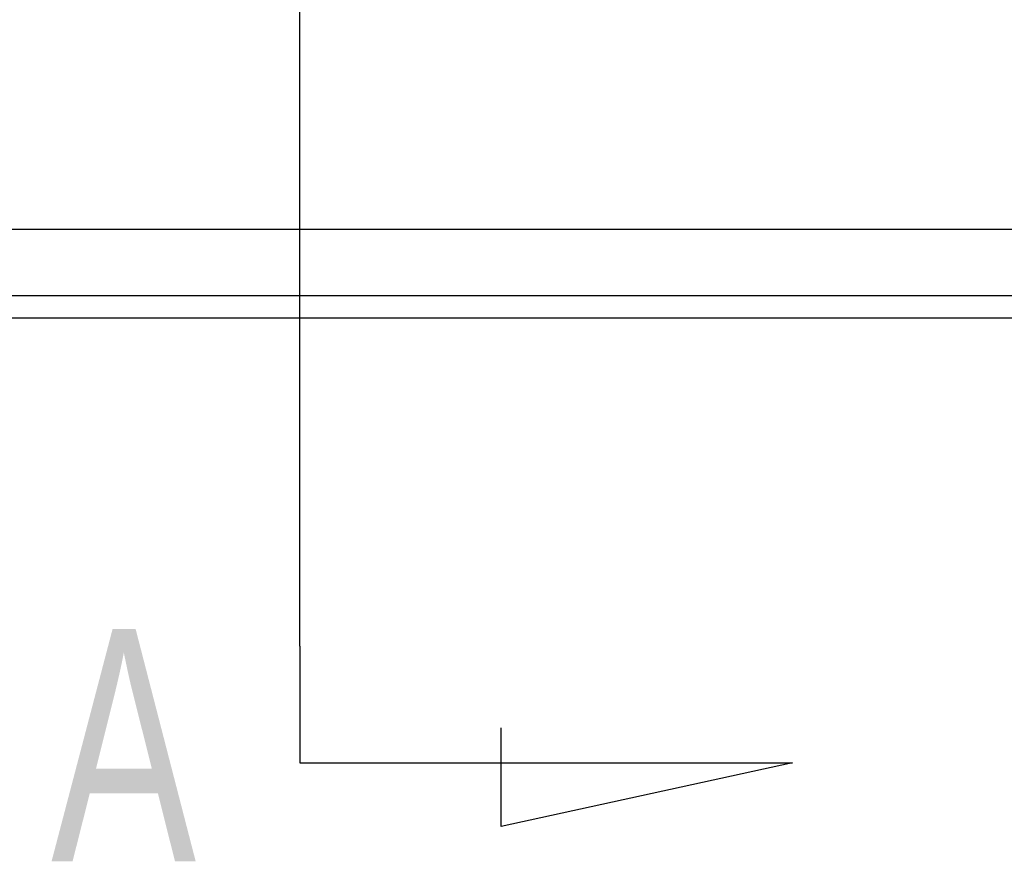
# Model space of a CAD drawing. Header units: millimetres. Extents: x -1108 to 3135, y -1596 to 860.
# Tile 489 of 649: x 963 to 985, y -963 to -944. Entities that reach past the tile are written whole.
import ezdxf
from ezdxf.lldxf.tags import DXFTag

# ---------------------------------------------------------------- set-up
doc = ezdxf.new("R2010")
doc.units = ezdxf.units.MM
doc.layers.get('0').update_dxf_attribs({"linetype": 'CONTINUOUS'})
doc.styles.add('CHN', font='txt')
tags = doc.linetypes.add('DASHED', pattern=[25.72, 12.86, -12.86]).pattern_tags.tags
tags[6:7] = [DXFTag(74, 4), DXFTag(75, 0), DXFTag(340, '0'), DXFTag(46, 0.0), DXFTag(50, 0.0), DXFTag(44, 0.0), DXFTag(45, 0.0)]
tags[4:5] = [DXFTag(74, 4), DXFTag(75, 0), DXFTag(340, '0'), DXFTag(46, 0.0), DXFTag(50, 0.0), DXFTag(44, 0.0), DXFTag(45, 0.0)]

msp = doc.modelspace()

# ---------------------------------------------------------------- linework, layer by layer
for p, q in [((969.45, -958.443), (969.45, -891.968)), ((969.45, -958.443), (969.45, -961.08)), ((974.01, -962.513), (974.01, -960.284)), ((969.45, -961.08), (980.598, -961.08)), ((980.598, -961.08), (974.01, -962.513))]:
    msp.add_line(p, q)
at = {"linetype": 'Continuous'}
for p, q in [((1140.091, -949.024), (884.385, -949.024)), ((1139.609, -951.024), (884.385, -951.024))]:
    msp.add_line(p, q, dxfattribs=at)
at = {"linetype": 'DASHED'}
msp.add_line((1139.729, -950.524), (884.385, -950.524), dxfattribs=at)

# ---------------------------------------------------------------- texts
at = {"style": 'CHN', "width": 0.7}
msp.add_text('A', height=5.25, dxfattribs=at).set_placement((963.829, -963.302))

doc.saveas('drawing.dxf')
